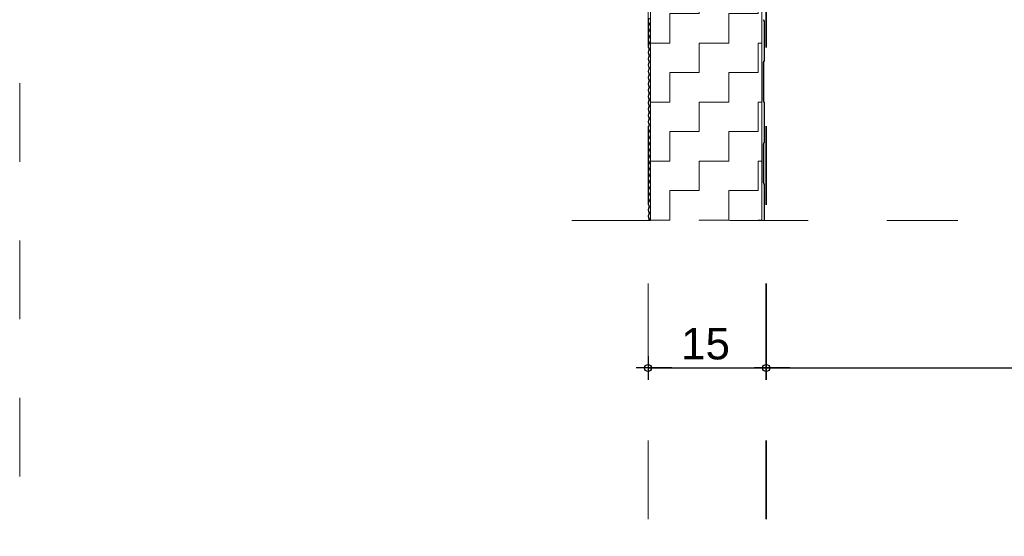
# Model space of a CAD drawing. Header units: metres. Extents: x 1316.5 to 1415.3, y -94.1 to -52.
# Tile 467 of 656: x 1399.8 to 1401.05, y -72.102 to -71.445. Entities that reach past the tile are written whole.
import ezdxf

# ---------------------------------------------------------------- set-up
doc = ezdxf.new("R2010")
doc.units = ezdxf.units.M
doc.header["$PDMODE"] = 65
for name, pattern in [('AUSGEZOGEN', [0]), ('PUNKT2_S9', [0.0015, 0, -0.0015]), ('STRICHLINIE2_S3', [0.055, 0.04, -0.015]), ('STRICHLINIE_S4', [0.008, 0.006, -0.002]), ('STRICHPUNKT2_S5', [0.1, 0.07, -0.01, 0.01, -0.01])]:
    doc.linetypes.add(name, pattern=pattern)
doc.layers.add('XR$4$_42143', color=7, linetype='Continuous')
doc.layers.add('XR$4$_42154', color=7, linetype='Continuous')
for name, color, linetype, lineweight in [('XR$4$Achsen', 4, 'AUSGEZOGEN', 13), ('XR$4$Maßlinie 1_50', 7, 'AUSGEZOGEN', 25), ('XR$4$Muster', 4, 'AUSGEZOGEN', 13), ('XR$4$Wand Mauerwerk nt', 7, 'AUSGEZOGEN', 25), ('XR$4$Wand Mauerwerk tr_1', 42, 'AUSGEZOGEN', 18)]:
    doc.layers.add(name, color=color, linetype=linetype, lineweight=lineweight)
doc.styles.add('ARIAL', font='arial.ttf')
doc.dimstyles.new('DIMSTYLE_4', dxfattribs={"dimtxt": 0.04, "dimasz": 0.03, "dimexe": 0, "dimexo": 1e-06, "dimgap": 0.02, "dimtad": 2, "dimdec": 1, "dimlfac": 100, "dimrnd": 0.5, "dimzin": 4, "dimdsep": 46, "dimtxsty": 'ARIAL', "dimblk1": 'ALL_ML_KREIS', "dimblk2": 'ALL_ML_KREIS', "dimsah": 1, "dimcen": 0, "dimse1": 1, "dimse2": 1, "dimclrd": 7, "dimclre": 7, "dimclrt": 7, "dimadec": 0, "dimazin": 0, "dimtfac": 1, "dimtdec": 0, "dimtix": 1, "dimtmove": 2, "dimatfit": 3, "dimfxl": 0, "dimtzin": 0, "dimlwd": 0, "dimlwe": 25, "dimarcsym": 0})

# ---------------------------------------------------------------- blocks, each defined once
blk = doc.blocks.new('ALL_ML_KREIS')
at = {"color": 0, "linetype": 'ByBlock', "lineweight": -2}
for p, q in [((0, -0.5), (0, 0.5)), ((-1, 0), (0.5, 0))]:
    blk.add_line(p, q, dxfattribs=at)
blk.add_circle((0, 0), 0.15, dxfattribs=at)
blk = doc.blocks.new('*D477')
at = {"layer": 'DEFPOINTS', "color": 7, "linetype": 'AUSGEZOGEN', "lineweight": 25, "transparency": 33554687}
for p in [(1400.7475, -71.6895), (1400.5975, -71.7281), (1400.5975, -71.888)]:
    blk.add_point(p, dxfattribs=at)
at = {"layer": 'XR$4$Maßlinie 1_50', "color": 7, "linetype": 'AUSGEZOGEN', "lineweight": -2, "transparency": 33554687}
blk.add_line((1400.5975, -71.888), (1400.7475, -71.888), dxfattribs=at)
at = {"layer": 'XR$4$Maßlinie 1_50', "color": 7, "linetype": 'AUSGEZOGEN', "lineweight": 25, "transparency": 33554687, "xscale": 0.03, "yscale": 0.03, "zscale": 0.03, "rotation": 180}
blk.add_blockref('ALL_ML_KREIS', (1400.5975, -71.888), dxfattribs=at)
at = {"layer": 'XR$4$Maßlinie 1_50', "color": 7, "linetype": 'AUSGEZOGEN', "lineweight": 25, "transparency": 33554687, "xscale": 0.03, "yscale": 0.03, "zscale": 0.03}
blk.add_blockref('ALL_ML_KREIS', (1400.7475, -71.888), dxfattribs=at)
at = {"layer": 'XR$4$Maßlinie 1_50', "color": 7, "linetype": 'AUSGEZOGEN', "lineweight": 25, "transparency": 33554687, "insert": (1400.6705, -71.8574), "char_height": 0.04, "width": 0.16, "attachment_point": 5, "style": 'ARIAL'}
blk.add_mtext('\\A1;{\\A1;{15\\H0.026400;\\S^ ;}}', dxfattribs=at)
blk = doc.blocks.new('*D478')
at = {"layer": 'DEFPOINTS', "color": 7, "linetype": 'AUSGEZOGEN', "lineweight": 25, "transparency": 33554687}
for p in [(1401.6965, -71.3764), (1400.7475, -71.6895), (1400.7475, -71.888)]:
    blk.add_point(p, dxfattribs=at)
at = {"layer": 'XR$4$Maßlinie 1_50', "color": 7, "linetype": 'AUSGEZOGEN', "lineweight": -2, "transparency": 33554687}
blk.add_line((1400.7475, -71.888), (1401.6965, -71.888), dxfattribs=at)
at = {"layer": 'XR$4$Maßlinie 1_50', "color": 7, "linetype": 'AUSGEZOGEN', "lineweight": 25, "transparency": 33554687, "xscale": 0.03, "yscale": 0.03, "zscale": 0.03, "rotation": 180}
blk.add_blockref('ALL_ML_KREIS', (1400.7475, -71.888), dxfattribs=at)
at = {"layer": 'XR$4$Maßlinie 1_50', "color": 7, "linetype": 'AUSGEZOGEN', "lineweight": 25, "transparency": 33554687, "xscale": 0.03, "yscale": 0.03, "zscale": 0.03}
blk.add_blockref('ALL_ML_KREIS', (1401.6965, -71.888), dxfattribs=at)
at = {"layer": 'XR$4$Maßlinie 1_50', "color": 7, "linetype": 'AUSGEZOGEN', "lineweight": 25, "transparency": 33554687, "insert": (1401.22, -71.8574), "char_height": 0.04, "width": 0.16, "attachment_point": 5, "style": 'ARIAL'}
blk.add_mtext('\\A1;{\\A1;{95\\H0.026400;\\S^ ;}}', dxfattribs=at)

msp = doc.modelspace()

# ---------------------------------------------------------------- hatches: boundary and pattern name
at = {"layer": 'XR$4$Muster', "linetype": 'AUSGEZOGEN', "lineweight": 13, "transparency": 33554687}
h = msp.add_hatch(dxfattribs=at)
h.set_pattern_fill('MUSTER', color=4, scale=0.0375, angle=90, style=0, pattern_type=2)
h.set_pattern_definition([(90, (-0.075, 0.075), (-0.0375, 0.0375), [0.0375, -0.0375]), (180, (-0.075, 0.075), (-0.0375, -0.0375), [0.0375, -0.0375])])
h.paths.add_polyline_path([(1400.742, -71.7005), (1400.742, -71.1794), (1400.6006, -71.1794), (1400.6006, -71.7005)], flags=0)

# ---------------------------------------------------------------- linework, layer by layer
at = {"layer": 'XR$4$_42143', "color": 30, "linetype": 'AUSGEZOGEN', "lineweight": 13, "transparency": 33554687}
for p, q in [((1400.5987, -71.4431), (1400.5975, -71.4465)), ((1400.5975, -71.4471), (1400.5987, -71.4505)), ((1400.5981, -71.4467), (1400.5993, -71.4434)), ((1400.5993, -71.4502), (1400.5981, -71.4469)), ((1400.7445, -71.4466), (1400.7446, -71.4467)), ((1400.745, -71.4463), (1400.7449, -71.4462)), ((1400.7449, -71.4475), (1400.7449, -71.497)), ((1400.7455, -71.497), (1400.7455, -71.4475)), ((1400.5987, -71.4511), (1400.5975, -71.4545)), ((1400.5975, -71.4551), (1400.5987, -71.4585)), ((1400.5987, -71.4592), (1400.5975, -71.4625)), ((1400.5981, -71.4547), (1400.5993, -71.4514)), ((1400.5993, -71.4583), (1400.5981, -71.4549)), ((1400.5981, -71.4627), (1400.5993, -71.4594)), ((1400.5975, -71.4632), (1400.5987, -71.4665)), ((1400.5987, -71.4672), (1400.5975, -71.4705)), ((1400.5975, -71.4712), (1400.5987, -71.4745)), ((1400.5993, -71.4663), (1400.5981, -71.4629)), ((1400.5981, -71.4707), (1400.5993, -71.4674)), ((1400.5993, -71.4743), (1400.5981, -71.4709)), ((1400.5987, -71.4752), (1400.5975, -71.4785)), ((1400.5975, -71.4792), (1400.5987, -71.4825)), ((1400.5987, -71.4832), (1400.5975, -71.4865)), ((1400.5981, -71.4787), (1400.5993, -71.4754)), ((1400.5993, -71.4823), (1400.5981, -71.479)), ((1400.5981, -71.4867), (1400.5993, -71.4834)), ((1400.5993, -71.4903), (1400.5981, -71.487)), ((1400.5975, -71.4872), (1400.5987, -71.4905)), ((1400.5987, -71.4912), (1400.5975, -71.4945)), ((1400.5975, -71.4952), (1400.5987, -71.4985)), ((1400.5987, -71.4992), (1400.5975, -71.5025)), ((1400.5981, -71.4947), (1400.5993, -71.4914)), ((1400.5993, -71.4983), (1400.5981, -71.495)), ((1400.5981, -71.5027), (1400.5993, -71.4994)), ((1400.7439, -71.4993), (1400.7439, -71.549)), ((1400.7446, -71.4978), (1400.7445, -71.4979)), ((1400.7445, -71.549), (1400.7445, -71.4993)), ((1400.7449, -71.4983), (1400.745, -71.4981)), ((1400.5975, -71.5032), (1400.5987, -71.5065)), ((1400.5987, -71.5072), (1400.5975, -71.5105)), ((1400.5975, -71.5112), (1400.5987, -71.5145)), ((1400.5993, -71.5063), (1400.5981, -71.503)), ((1400.5981, -71.5107), (1400.5993, -71.5074)), ((1400.5993, -71.5143), (1400.5981, -71.511)), ((1400.5987, -71.5152), (1400.5975, -71.5185)), ((1400.5975, -71.5192), (1400.5987, -71.5225)), ((1400.5987, -71.5232), (1400.5975, -71.5265)), ((1400.5981, -71.5187), (1400.5993, -71.5154)), ((1400.5993, -71.5223), (1400.5981, -71.519)), ((1400.5981, -71.5268), (1400.5993, -71.5234)), ((1400.5975, -71.5272), (1400.5987, -71.5305)), ((1400.5987, -71.5312), (1400.5975, -71.5346)), ((1400.5975, -71.5352), (1400.5987, -71.5386)), ((1400.5993, -71.5303), (1400.5981, -71.527)), ((1400.5981, -71.5348), (1400.5993, -71.5314)), ((1400.5993, -71.5383), (1400.5981, -71.535)), ((1400.5987, -71.5392), (1400.5975, -71.5426)), ((1400.5975, -71.5432), (1400.5987, -71.5466)), ((1400.5987, -71.5472), (1400.5975, -71.5506)), ((1400.5981, -71.5428), (1400.5993, -71.5395)), ((1400.5993, -71.5463), (1400.5981, -71.543)), ((1400.5981, -71.5508), (1400.5993, -71.5475)), ((1400.5975, -71.5513), (1400.5987, -71.5546)), ((1400.5987, -71.5553), (1400.5975, -71.5586)), ((1400.5975, -71.5593), (1400.5987, -71.5626)), ((1400.5993, -71.5544), (1400.5981, -71.551)), ((1400.5981, -71.5588), (1400.5993, -71.5555)), ((1400.5993, -71.5624), (1400.5981, -71.559)), ((1400.7445, -71.5504), (1400.7446, -71.5505)), ((1400.745, -71.5501), (1400.7449, -71.55)), ((1400.7449, -71.5512), (1400.7449, -71.6008)), ((1400.7455, -71.6008), (1400.7455, -71.5512)), ((1400.5987, -71.5633), (1400.5975, -71.5666)), ((1400.5975, -71.5673), (1400.5987, -71.5706)), ((1400.5987, -71.5713), (1400.5975, -71.5746)), ((1400.5981, -71.5668), (1400.5993, -71.5635)), ((1400.5993, -71.5704), (1400.5981, -71.5671)), ((1400.5981, -71.5748), (1400.5993, -71.5715)), ((1400.5975, -71.5753), (1400.5987, -71.5786)), ((1400.5987, -71.5793), (1400.5975, -71.5826)), ((1400.5975, -71.5833), (1400.5987, -71.5866)), ((1400.5993, -71.5784), (1400.5981, -71.5751)), ((1400.5981, -71.5828), (1400.5993, -71.5795)), ((1400.5993, -71.5864), (1400.5981, -71.5831)), ((1400.5987, -71.5873), (1400.5975, -71.5906)), ((1400.5975, -71.5913), (1400.5987, -71.5946)), ((1400.5987, -71.5953), (1400.5975, -71.5986)), ((1400.5975, -71.5993), (1400.5987, -71.6026)), ((1400.5981, -71.5908), (1400.5993, -71.5875)), ((1400.5993, -71.5944), (1400.5981, -71.5911)), ((1400.5981, -71.5988), (1400.5993, -71.5955)), ((1400.5993, -71.6024), (1400.5981, -71.5991)), ((1400.5987, -71.6033), (1400.5975, -71.6066)), ((1400.5975, -71.6073), (1400.5987, -71.6106)), ((1400.5987, -71.6113), (1400.5975, -71.6146)), ((1400.5981, -71.6068), (1400.5993, -71.6035)), ((1400.5993, -71.6104), (1400.5981, -71.6071)), ((1400.5981, -71.6149), (1400.5993, -71.6115)), ((1400.7439, -71.603), (1400.7439, -71.6527)), ((1400.7446, -71.6015), (1400.7445, -71.6016)), ((1400.7445, -71.6527), (1400.7445, -71.603)), ((1400.7449, -71.602), (1400.745, -71.6019)), ((1400.5975, -71.6153), (1400.5987, -71.6186)), ((1400.5987, -71.6193), (1400.5975, -71.6226)), ((1400.5975, -71.6233), (1400.5987, -71.6267)), ((1400.5993, -71.6184), (1400.5981, -71.6151)), ((1400.5981, -71.6229), (1400.5993, -71.6195)), ((1400.5993, -71.6264), (1400.5981, -71.6231)), ((1400.5987, -71.6273), (1400.5975, -71.6307)), ((1400.5975, -71.6313), (1400.5987, -71.6347)), ((1400.5987, -71.6353), (1400.5975, -71.6387)), ((1400.5981, -71.6309), (1400.5993, -71.6275)), ((1400.5993, -71.6344), (1400.5981, -71.6311)), ((1400.5981, -71.6389), (1400.5993, -71.6356)), ((1400.5975, -71.6393), (1400.5987, -71.6427)), ((1400.5987, -71.6434), (1400.5975, -71.6467)), ((1400.5975, -71.6474), (1400.5987, -71.6507)), ((1400.5993, -71.6425), (1400.5981, -71.6391)), ((1400.5981, -71.6469), (1400.5993, -71.6436)), ((1400.5993, -71.6505), (1400.5981, -71.6471)), ((1400.5987, -71.6514), (1400.5975, -71.6547)), ((1400.5975, -71.6554), (1400.5987, -71.6587)), ((1400.5987, -71.6594), (1400.5975, -71.6627)), ((1400.5981, -71.6549), (1400.5993, -71.6516)), ((1400.5993, -71.6585), (1400.5981, -71.6551)), ((1400.5981, -71.6629), (1400.5993, -71.6596)), ((1400.7445, -71.6541), (1400.7446, -71.6542)), ((1400.745, -71.6539), (1400.7449, -71.6537)), ((1400.7449, -71.655), (1400.7449, -71.7005)), ((1400.7455, -71.7005), (1400.7455, -71.655)), ((1400.5975, -71.6634), (1400.5987, -71.6667)), ((1400.5987, -71.6674), (1400.5975, -71.6707)), ((1400.5975, -71.6714), (1400.5987, -71.6747)), ((1400.5993, -71.6665), (1400.5981, -71.6632)), ((1400.5981, -71.6709), (1400.5993, -71.6676)), ((1400.5993, -71.6745), (1400.5981, -71.6712)), ((1400.5987, -71.6754), (1400.5975, -71.6787)), ((1400.5975, -71.6794), (1400.5987, -71.6827)), ((1400.5987, -71.6834), (1400.5975, -71.6867)), ((1400.5981, -71.6789), (1400.5993, -71.6756)), ((1400.5993, -71.6825), (1400.5981, -71.6792)), ((1400.5981, -71.6869), (1400.5993, -71.6836)), ((1400.5993, -71.6905), (1400.5981, -71.6872)), ((1400.5975, -71.6874), (1400.5987, -71.6907)), ((1400.5987, -71.6914), (1400.5975, -71.6947)), ((1400.5975, -71.6954), (1400.5987, -71.6987)), ((1400.5981, -71.6949), (1400.5993, -71.6916)), ((1400.5993, -71.6985), (1400.5981, -71.6952)), ((1400.5987, -71.6994), (1400.5983, -71.7005)), ((1400.599, -71.7005), (1400.5993, -71.6996))]:
    msp.add_line(p, q, dxfattribs=at)
for centre, radius, start, end in [((1400.5985, -71.4468), 0.001, 160.0189, 199.9791), ((1400.5985, -71.4468), 0.00037, 160.0189, 199.9791), ((1400.7459, -71.4452), 0.002, 180, 225), ((1400.7459, -71.4452), 0.00145, 180, 225), ((1400.7439, -71.4475), 0.00105, 0, 45), ((1400.7439, -71.4475), 0.0016, 0, 45), ((1400.5985, -71.4548), 0.001, 160.0189, 199.9791), ((1400.5985, -71.4548), 0.00037, 160.0189, 199.9791), ((1400.5978, -71.4508), 0.001, 340.0189, 19.9791), ((1400.5978, -71.4588), 0.001, 340.0189, 19.9791), ((1400.5978, -71.4508), 0.00163, 340.0189, 19.9791), ((1400.5978, -71.4588), 0.00163, 340.0189, 19.9791), ((1400.5985, -71.4628), 0.001, 160.0189, 199.9791), ((1400.5985, -71.4708), 0.001, 160.0189, 199.9791), ((1400.5985, -71.4628), 0.00037, 160.0189, 199.9791), ((1400.5985, -71.4708), 0.00037, 160.0189, 199.9791), ((1400.5978, -71.4668), 0.001, 340.0189, 19.9791), ((1400.5978, -71.4748), 0.001, 340.0189, 19.9791), ((1400.5978, -71.4748), 0.001, 340.0189, 19.9791), ((1400.5978, -71.4668), 0.00163, 340.0189, 19.9791), ((1400.5978, -71.4748), 0.00163, 340.0189, 19.9791), ((1400.5978, -71.4748), 0.00163, 340.0189, 19.9791), ((1400.5985, -71.4788), 0.001, 160.0189, 199.9791), ((1400.5985, -71.4868), 0.001, 160.0189, 199.9791), ((1400.5985, -71.4788), 0.00037, 160.0189, 199.9791), ((1400.5985, -71.4868), 0.00037, 160.0189, 199.9791), ((1400.5978, -71.4828), 0.001, 340.0189, 19.9791), ((1400.5978, -71.4828), 0.00163, 340.0189, 19.9791), ((1400.5985, -71.4948), 0.001, 160.0189, 199.9791), ((1400.5985, -71.4948), 0.00037, 160.0189, 199.9791), ((1400.5978, -71.4908), 0.001, 340.0189, 19.9791), ((1400.5978, -71.4908), 0.001, 340.0189, 19.9791), ((1400.5978, -71.4989), 0.001, 340.0189, 19.9791), ((1400.5978, -71.4908), 0.00163, 340.0189, 19.9791), ((1400.5978, -71.4908), 0.00163, 340.0189, 19.9791), ((1400.5978, -71.4989), 0.00163, 340.0189, 19.9791), ((1400.7459, -71.4993), 0.002, 135, 180), ((1400.7459, -71.4993), 0.00145, 135, 180), ((1400.7439, -71.497), 0.00105, 315, 0), ((1400.7439, -71.497), 0.0016, 315, 0), ((1400.5985, -71.5029), 0.001, 160.0189, 199.9791), ((1400.5985, -71.5109), 0.001, 160.0189, 199.9791), ((1400.5985, -71.5029), 0.00037, 160.0189, 199.9791), ((1400.5985, -71.5109), 0.00037, 160.0189, 199.9791), ((1400.5978, -71.5069), 0.001, 340.0189, 19.9791), ((1400.5978, -71.5069), 0.001, 340.0189, 19.9791), ((1400.5978, -71.5069), 0.00163, 340.0189, 19.9791), ((1400.5978, -71.5069), 0.00163, 340.0189, 19.9791), ((1400.5985, -71.5189), 0.001, 160.0189, 199.9791), ((1400.5985, -71.5189), 0.00037, 160.0189, 199.9791), ((1400.5978, -71.5149), 0.001, 340.0189, 19.9791), ((1400.5978, -71.5229), 0.001, 340.0189, 19.9791), ((1400.5978, -71.5229), 0.001, 340.0189, 19.9791), ((1400.5978, -71.5149), 0.00163, 340.0189, 19.9791), ((1400.5978, -71.5229), 0.00163, 340.0189, 19.9791), ((1400.5978, -71.5229), 0.00163, 340.0189, 19.9791), ((1400.5985, -71.5269), 0.001, 160.0189, 199.9791), ((1400.5985, -71.5349), 0.001, 160.0189, 199.9791), ((1400.5985, -71.5269), 0.00037, 160.0189, 199.9791), ((1400.5985, -71.5349), 0.00037, 160.0189, 199.9791), ((1400.5978, -71.5309), 0.001, 340.0189, 19.9791), ((1400.5978, -71.5309), 0.00163, 340.0189, 19.9791), ((1400.5985, -71.5429), 0.001, 160.0189, 199.9791), ((1400.5985, -71.5429), 0.00037, 160.0189, 199.9791), ((1400.5978, -71.5389), 0.001, 340.0189, 19.9791), ((1400.5978, -71.5469), 0.001, 340.0189, 19.9791), ((1400.5978, -71.5389), 0.00163, 340.0189, 19.9791), ((1400.5978, -71.5469), 0.00163, 340.0189, 19.9791), ((1400.7459, -71.549), 0.002, 180, 225), ((1400.7459, -71.549), 0.00145, 180, 225), ((1400.5985, -71.5509), 0.001, 160.0189, 199.9791), ((1400.5985, -71.5589), 0.001, 160.0189, 199.9791), ((1400.5985, -71.5509), 0.00037, 160.0189, 199.9791), ((1400.5985, -71.5589), 0.00037, 160.0189, 199.9791), ((1400.5978, -71.5549), 0.001, 340.0189, 19.9791), ((1400.5978, -71.5549), 0.00163, 340.0189, 19.9791), ((1400.7439, -71.5512), 0.00105, 0, 45), ((1400.7439, -71.5512), 0.0016, 0, 45), ((1400.5985, -71.5669), 0.001, 160.0189, 199.9791), ((1400.5985, -71.5749), 0.001, 160.0189, 199.9791), ((1400.5985, -71.5669), 0.00037, 160.0189, 199.9791), ((1400.5978, -71.5629), 0.001, 340.0189, 19.9791), ((1400.5978, -71.5709), 0.001, 340.0189, 19.9791), ((1400.5978, -71.5629), 0.00163, 340.0189, 19.9791), ((1400.5978, -71.5709), 0.00163, 340.0189, 19.9791), ((1400.5985, -71.5829), 0.001, 160.0189, 199.9791), ((1400.5985, -71.5749), 0.00037, 160.0189, 199.9791), ((1400.5985, -71.5829), 0.00037, 160.0189, 199.9791), ((1400.5978, -71.5789), 0.001, 340.0189, 19.9791), ((1400.5978, -71.5869), 0.001, 340.0189, 19.9791), ((1400.5978, -71.5789), 0.00163, 340.0189, 19.9791), ((1400.5978, -71.5869), 0.00163, 340.0189, 19.9791), ((1400.5985, -71.591), 0.001, 160.0189, 199.9791), ((1400.5985, -71.599), 0.001, 160.0189, 199.9791), ((1400.5985, -71.591), 0.00037, 160.0189, 199.9791), ((1400.5985, -71.599), 0.00037, 160.0189, 199.9791), ((1400.5978, -71.595), 0.001, 340.0189, 19.9791), ((1400.5978, -71.595), 0.00163, 340.0189, 19.9791), ((1400.5985, -71.607), 0.001, 160.0189, 199.9791), ((1400.5985, -71.607), 0.00037, 160.0189, 199.9791), ((1400.5978, -71.603), 0.001, 340.0189, 19.9791), ((1400.5978, -71.603), 0.001, 340.0189, 19.9791), ((1400.5978, -71.611), 0.001, 340.0189, 19.9791), ((1400.5978, -71.603), 0.00163, 340.0189, 19.9791), ((1400.5978, -71.603), 0.00163, 340.0189, 19.9791), ((1400.5978, -71.611), 0.00163, 340.0189, 19.9791), ((1400.7459, -71.603), 0.002, 135, 180), ((1400.7459, -71.603), 0.00145, 135, 180), ((1400.7439, -71.6008), 0.00105, 315, 0), ((1400.7439, -71.6008), 0.0016, 315, 0), ((1400.5985, -71.615), 0.001, 160.0189, 199.9791), ((1400.5985, -71.623), 0.001, 160.0189, 199.9791), ((1400.5985, -71.615), 0.00037, 160.0189, 199.9791), ((1400.5985, -71.623), 0.00037, 160.0189, 199.9791), ((1400.5978, -71.619), 0.001, 340.0189, 19.9791), ((1400.5978, -71.619), 0.001, 340.0189, 19.9791), ((1400.5978, -71.619), 0.00163, 340.0189, 19.9791), ((1400.5978, -71.619), 0.00163, 340.0189, 19.9791), ((1400.5985, -71.631), 0.001, 160.0189, 199.9791), ((1400.5985, -71.631), 0.00037, 160.0189, 199.9791), ((1400.5978, -71.627), 0.001, 340.0189, 19.9791), ((1400.5978, -71.635), 0.001, 340.0189, 19.9791), ((1400.5978, -71.635), 0.001, 340.0189, 19.9791), ((1400.5978, -71.627), 0.00163, 340.0189, 19.9791), ((1400.5978, -71.635), 0.00163, 340.0189, 19.9791), ((1400.5978, -71.635), 0.00163, 340.0189, 19.9791), ((1400.5985, -71.639), 0.001, 160.0189, 199.9791), ((1400.5985, -71.647), 0.001, 160.0189, 199.9791), ((1400.5985, -71.639), 0.00037, 160.0189, 199.9791), ((1400.5985, -71.647), 0.00037, 160.0189, 199.9791), ((1400.5978, -71.643), 0.001, 340.0189, 19.9791), ((1400.5978, -71.643), 0.00163, 340.0189, 19.9791), ((1400.5985, -71.655), 0.001, 160.0189, 199.9791), ((1400.5985, -71.655), 0.00037, 160.0189, 199.9791), ((1400.5978, -71.651), 0.001, 340.0189, 19.9791), ((1400.5978, -71.651), 0.001, 340.0189, 19.9791), ((1400.5978, -71.659), 0.001, 340.0189, 19.9791), ((1400.5978, -71.651), 0.00163, 340.0189, 19.9791), ((1400.5978, -71.651), 0.00163, 340.0189, 19.9791), ((1400.5978, -71.659), 0.00163, 340.0189, 19.9791), ((1400.7459, -71.6527), 0.002, 180, 225), ((1400.7459, -71.6527), 0.00145, 180, 225), ((1400.7439, -71.655), 0.00105, 0, 45), ((1400.7439, -71.655), 0.0016, 0, 45), ((1400.5985, -71.663), 0.001, 160.0189, 199.9791), ((1400.5985, -71.671), 0.001, 160.0189, 199.9791), ((1400.5985, -71.663), 0.00037, 160.0189, 199.9791), ((1400.5985, -71.671), 0.00037, 160.0189, 199.9791), ((1400.5978, -71.667), 0.001, 340.0189, 19.9791), ((1400.5978, -71.667), 0.00163, 340.0189, 19.9791), ((1400.5978, -71.675), 0.00163, 340.0189, 19.9791), ((1400.5985, -71.679), 0.001, 160.0189, 199.9791), ((1400.5985, -71.6871), 0.001, 160.0189, 199.9791), ((1400.5985, -71.679), 0.00037, 160.0189, 199.9791), ((1400.5985, -71.6871), 0.00037, 160.0189, 199.9791), ((1400.5978, -71.675), 0.001, 340.0189, 19.9791), ((1400.5978, -71.6831), 0.001, 340.0189, 19.9791), ((1400.5978, -71.6831), 0.00163, 340.0189, 19.9791), ((1400.5985, -71.6951), 0.001, 160.0189, 199.9791), ((1400.5985, -71.6951), 0.00037, 160.0189, 199.9791), ((1400.5978, -71.6911), 0.001, 340.0189, 19.9791), ((1400.5978, -71.6991), 0.001, 340.0189, 19.9791), ((1400.5978, -71.6911), 0.00163, 340.0189, 19.9791), ((1400.5978, -71.6991), 0.00163, 340.0189, 19.9791)]:
    msp.add_arc(centre, radius, start, end, dxfattribs=at)
at = {"layer": 'XR$4$_42154', "color": 51, "linetype": 'AUSGEZOGEN', "lineweight": 13, "transparency": 33554687}
for p, q in [((1400.5993, -71.4434), (1400.5981, -71.4467)), ((1400.5981, -71.4469), (1400.5993, -71.4502)), ((1400.7446, -71.4467), (1400.7445, -71.4466)), ((1400.7449, -71.497), (1400.7449, -71.4475)), ((1400.5993, -71.4514), (1400.5981, -71.4547)), ((1400.5981, -71.4549), (1400.5993, -71.4583)), ((1400.5993, -71.4594), (1400.5981, -71.4627)), ((1400.5981, -71.4629), (1400.5993, -71.4663)), ((1400.5993, -71.4674), (1400.5981, -71.4707)), ((1400.5981, -71.4709), (1400.5993, -71.4743)), ((1400.5993, -71.4754), (1400.5981, -71.4787)), ((1400.5981, -71.479), (1400.5993, -71.4823)), ((1400.5993, -71.4834), (1400.5981, -71.4867)), ((1400.5981, -71.487), (1400.5993, -71.4903)), ((1400.5993, -71.4914), (1400.5981, -71.4947)), ((1400.5981, -71.495), (1400.5993, -71.4983)), ((1400.5993, -71.4994), (1400.5981, -71.5027)), ((1400.7439, -71.549), (1400.7439, -71.4993)), ((1400.7445, -71.4979), (1400.7446, -71.4978)), ((1400.5981, -71.503), (1400.5993, -71.5063)), ((1400.5993, -71.5074), (1400.5981, -71.5107)), ((1400.5981, -71.511), (1400.5993, -71.5143)), ((1400.5993, -71.5154), (1400.5981, -71.5187)), ((1400.5981, -71.519), (1400.5993, -71.5223)), ((1400.5993, -71.5234), (1400.5981, -71.5268)), ((1400.5981, -71.527), (1400.5993, -71.5303)), ((1400.5993, -71.5314), (1400.5981, -71.5348)), ((1400.5981, -71.535), (1400.5993, -71.5383)), ((1400.5993, -71.5395), (1400.5981, -71.5428)), ((1400.5981, -71.543), (1400.5993, -71.5463)), ((1400.5993, -71.5475), (1400.5981, -71.5508)), ((1400.5981, -71.551), (1400.5993, -71.5544)), ((1400.5993, -71.5555), (1400.5981, -71.5588)), ((1400.5981, -71.559), (1400.5993, -71.5624)), ((1400.7446, -71.5505), (1400.7445, -71.5504)), ((1400.7449, -71.6008), (1400.7449, -71.5512)), ((1400.5993, -71.5635), (1400.5981, -71.5668)), ((1400.5981, -71.5671), (1400.5993, -71.5704)), ((1400.5993, -71.5715), (1400.5981, -71.5748)), ((1400.5981, -71.5751), (1400.5993, -71.5784)), ((1400.5993, -71.5795), (1400.5981, -71.5828)), ((1400.5981, -71.5831), (1400.5993, -71.5864)), ((1400.5993, -71.5875), (1400.5981, -71.5908)), ((1400.5981, -71.5911), (1400.5993, -71.5944)), ((1400.5993, -71.5955), (1400.5981, -71.5988)), ((1400.5981, -71.5991), (1400.5993, -71.6024)), ((1400.5993, -71.6035), (1400.5981, -71.6068)), ((1400.5981, -71.6071), (1400.5993, -71.6104)), ((1400.5993, -71.6115), (1400.5981, -71.6149)), ((1400.7439, -71.6527), (1400.7439, -71.603)), ((1400.7445, -71.6016), (1400.7446, -71.6015)), ((1400.5981, -71.6151), (1400.5993, -71.6184)), ((1400.5993, -71.6195), (1400.5981, -71.6229)), ((1400.5981, -71.6231), (1400.5993, -71.6264)), ((1400.5993, -71.6275), (1400.5981, -71.6309)), ((1400.5981, -71.6311), (1400.5993, -71.6344)), ((1400.5993, -71.6356), (1400.5981, -71.6389)), ((1400.5981, -71.6391), (1400.5993, -71.6425)), ((1400.5993, -71.6436), (1400.5981, -71.6469)), ((1400.5981, -71.6471), (1400.5993, -71.6505)), ((1400.5993, -71.6516), (1400.5981, -71.6549)), ((1400.5981, -71.6551), (1400.5993, -71.6585)), ((1400.5993, -71.6596), (1400.5981, -71.6629)), ((1400.7446, -71.6542), (1400.7445, -71.6541)), ((1400.7449, -71.7005), (1400.7449, -71.655)), ((1400.5981, -71.6632), (1400.5993, -71.6665)), ((1400.5993, -71.6676), (1400.5981, -71.6709)), ((1400.5981, -71.6712), (1400.5993, -71.6745)), ((1400.5993, -71.6756), (1400.5981, -71.6789)), ((1400.5981, -71.6792), (1400.5993, -71.6825)), ((1400.5993, -71.6836), (1400.5981, -71.6869)), ((1400.5981, -71.6872), (1400.5993, -71.6905)), ((1400.5993, -71.6916), (1400.5981, -71.6949)), ((1400.5981, -71.6952), (1400.5993, -71.6985)), ((1400.5993, -71.6996), (1400.599, -71.7005))]:
    msp.add_line(p, q, dxfattribs=at)
at = {"layer": 'XR$4$_42154', "color": 7, "linetype": 'STRICHLINIE2_S3', "lineweight": 13, "transparency": 33554687}
msp.add_line((1400.5008, -71.7005), (1400.9908, -71.7005), dxfattribs=at)
msp.add_line((1400.5008, -71.7005), (1400.9908, -71.7005), dxfattribs=at)
at = {"layer": 'XR$4$_42154', "color": 51, "linetype": 'AUSGEZOGEN', "lineweight": 13, "transparency": 33554687}
for centre, radius, start, end in [((1400.5985, -71.4468), 0.00037, 160.0189, 199.9791), ((1400.7459, -71.4452), 0.002, 180, 225), ((1400.7439, -71.4475), 0.00105, 0, 45), ((1400.5985, -71.4548), 0.00037, 160.0189, 199.9791), ((1400.5978, -71.4508), 0.00163, 340.0189, 19.9791), ((1400.5978, -71.4588), 0.00163, 340.0189, 19.9791), ((1400.5985, -71.4628), 0.00037, 160.0189, 199.9791), ((1400.5985, -71.4708), 0.00037, 160.0189, 199.9791), ((1400.5978, -71.4668), 0.00163, 340.0189, 19.9791), ((1400.5978, -71.4748), 0.00163, 340.0189, 19.9791), ((1400.5978, -71.4748), 0.00163, 340.0189, 19.9791), ((1400.5985, -71.4788), 0.00037, 160.0189, 199.9791), ((1400.5985, -71.4868), 0.00037, 160.0189, 199.9791), ((1400.5978, -71.4828), 0.00163, 340.0189, 19.9791), ((1400.5985, -71.4948), 0.00037, 160.0189, 199.9791), ((1400.5978, -71.4908), 0.00163, 340.0189, 19.9791), ((1400.5978, -71.4908), 0.00163, 340.0189, 19.9791), ((1400.5978, -71.4989), 0.00163, 340.0189, 19.9791), ((1400.7459, -71.4993), 0.002, 135, 180), ((1400.7439, -71.497), 0.00105, 315, 0), ((1400.5985, -71.5029), 0.00037, 160.0189, 199.9791), ((1400.5985, -71.5109), 0.00037, 160.0189, 199.9791), ((1400.5978, -71.5069), 0.00163, 340.0189, 19.9791), ((1400.5978, -71.5069), 0.00163, 340.0189, 19.9791), ((1400.5985, -71.5189), 0.00037, 160.0189, 199.9791), ((1400.5978, -71.5149), 0.00163, 340.0189, 19.9791), ((1400.5978, -71.5229), 0.00163, 340.0189, 19.9791), ((1400.5978, -71.5229), 0.00163, 340.0189, 19.9791), ((1400.5985, -71.5269), 0.00037, 160.0189, 199.9791), ((1400.5985, -71.5349), 0.00037, 160.0189, 199.9791), ((1400.5978, -71.5309), 0.00163, 340.0189, 19.9791), ((1400.5985, -71.5429), 0.00037, 160.0189, 199.9791), ((1400.5978, -71.5389), 0.00163, 340.0189, 19.9791), ((1400.5978, -71.5469), 0.00163, 340.0189, 19.9791), ((1400.7459, -71.549), 0.002, 180, 225), ((1400.5985, -71.5509), 0.00037, 160.0189, 199.9791), ((1400.5985, -71.5589), 0.00037, 160.0189, 199.9791), ((1400.5978, -71.5549), 0.00163, 340.0189, 19.9791), ((1400.7439, -71.5512), 0.00105, 0, 45), ((1400.5985, -71.5669), 0.00037, 160.0189, 199.9791), ((1400.5978, -71.5629), 0.00163, 340.0189, 19.9791), ((1400.5978, -71.5709), 0.00163, 340.0189, 19.9791), ((1400.5985, -71.5749), 0.00037, 160.0189, 199.9791), ((1400.5985, -71.5829), 0.00037, 160.0189, 199.9791), ((1400.5978, -71.5789), 0.00163, 340.0189, 19.9791), ((1400.5978, -71.5869), 0.00163, 340.0189, 19.9791), ((1400.5985, -71.591), 0.00037, 160.0189, 199.9791), ((1400.5985, -71.599), 0.00037, 160.0189, 199.9791), ((1400.5978, -71.595), 0.00163, 340.0189, 19.9791), ((1400.5985, -71.607), 0.00037, 160.0189, 199.9791), ((1400.5978, -71.603), 0.00163, 340.0189, 19.9791), ((1400.5978, -71.603), 0.00163, 340.0189, 19.9791), ((1400.5978, -71.611), 0.00163, 340.0189, 19.9791), ((1400.7459, -71.603), 0.002, 135, 180), ((1400.7439, -71.6008), 0.00105, 315, 0), ((1400.5985, -71.615), 0.00037, 160.0189, 199.9791), ((1400.5985, -71.623), 0.00037, 160.0189, 199.9791), ((1400.5978, -71.619), 0.00163, 340.0189, 19.9791), ((1400.5978, -71.619), 0.00163, 340.0189, 19.9791), ((1400.5985, -71.631), 0.00037, 160.0189, 199.9791), ((1400.5978, -71.627), 0.00163, 340.0189, 19.9791), ((1400.5978, -71.635), 0.00163, 340.0189, 19.9791), ((1400.5978, -71.635), 0.00163, 340.0189, 19.9791), ((1400.5985, -71.639), 0.00037, 160.0189, 199.9791), ((1400.5985, -71.647), 0.00037, 160.0189, 199.9791), ((1400.5978, -71.643), 0.00163, 340.0189, 19.9791), ((1400.5985, -71.655), 0.00037, 160.0189, 199.9791), ((1400.5978, -71.651), 0.00163, 340.0189, 19.9791), ((1400.5978, -71.651), 0.00163, 340.0189, 19.9791), ((1400.5978, -71.659), 0.00163, 340.0189, 19.9791), ((1400.7459, -71.6527), 0.002, 180, 225), ((1400.7439, -71.655), 0.00105, 0, 45), ((1400.5985, -71.663), 0.00037, 160.0189, 199.9791), ((1400.5985, -71.671), 0.00037, 160.0189, 199.9791), ((1400.5978, -71.667), 0.00163, 340.0189, 19.9791), ((1400.5978, -71.675), 0.00163, 340.0189, 19.9791), ((1400.5985, -71.679), 0.00037, 160.0189, 199.9791), ((1400.5985, -71.6871), 0.00037, 160.0189, 199.9791), ((1400.5978, -71.6831), 0.00163, 340.0189, 19.9791), ((1400.5985, -71.6951), 0.00037, 160.0189, 199.9791), ((1400.5978, -71.6911), 0.00163, 340.0189, 19.9791), ((1400.5978, -71.6991), 0.00163, 340.0189, 19.9791)]:
    msp.add_arc(centre, radius, start, end, dxfattribs=at)
at = {"layer": 'XR$4$Achsen', "color": 4, "linetype": 'STRICHPUNKT2_S5', "lineweight": 35, "transparency": 33554687}
msp.add_line((1400.7475, -72.0804), (1400.7475, -70.3615), dxfattribs=at)
at = {"layer": 'XR$4$Wand Mauerwerk nt', "color": 7, "linetype": 'AUSGEZOGEN', "lineweight": 13, "transparency": 33554687}
for p, q in [((1400.742, -70.8044), (1400.742, -71.7005)), ((1400.6006, -71.1794), (1400.6006, -71.7005))]:
    msp.add_line(p, q, dxfattribs=at)
at = {"layer": 'XR$4$Wand Mauerwerk tr_1', "color": 7, "linetype": 'STRICHLINIE_S4', "lineweight": 18, "transparency": 33554687}
msp.add_line((1399.7995, -77.426), (1399.7995, -69.451), dxfattribs=at)
at = {"layer": 'XR$4$Wand Mauerwerk tr_1', "color": 52, "linetype": 'PUNKT2_S9', "lineweight": 13, "transparency": 33554687}
msp.add_line((1400.5975, -72.0804), (1400.5975, -70.8144), dxfattribs=at)

# ---------------------------------------------------------------- dimensions: what is measured, and where the dimension line sits
at = {"layer": 'XR$4$Maßlinie 1_50', "color": 7, "linetype": 'AUSGEZOGEN', "lineweight": 25, "transparency": 33554687}
for base, p1, p2, picture, middle in [((1401.6965, -71.888), (1400.7475, -71.6895), (1401.6965, -71.3764), '*D478', (1401.22, -71.8574)), ((1400.7475, -71.888), (1400.5975, -71.7281), (1400.7475, -71.6895), '*D477', (1400.6705, -71.8574))]:
    dim = msp.add_linear_dim(base=base, p1=p1, p2=p2, dimstyle='DIMSTYLE_4', override={"dimpost": '<>', "dimclrd": 7, "dimclre": 7, "dimclrt": 7, "dimlwd": 0, "dimlwe": 25}, dxfattribs=at)
    dim.commit()
    dim.dimension.update_dxf_attribs({"geometry": picture, "text_midpoint": middle, "dimtype": 160})

doc.saveas('drawing.dxf')
